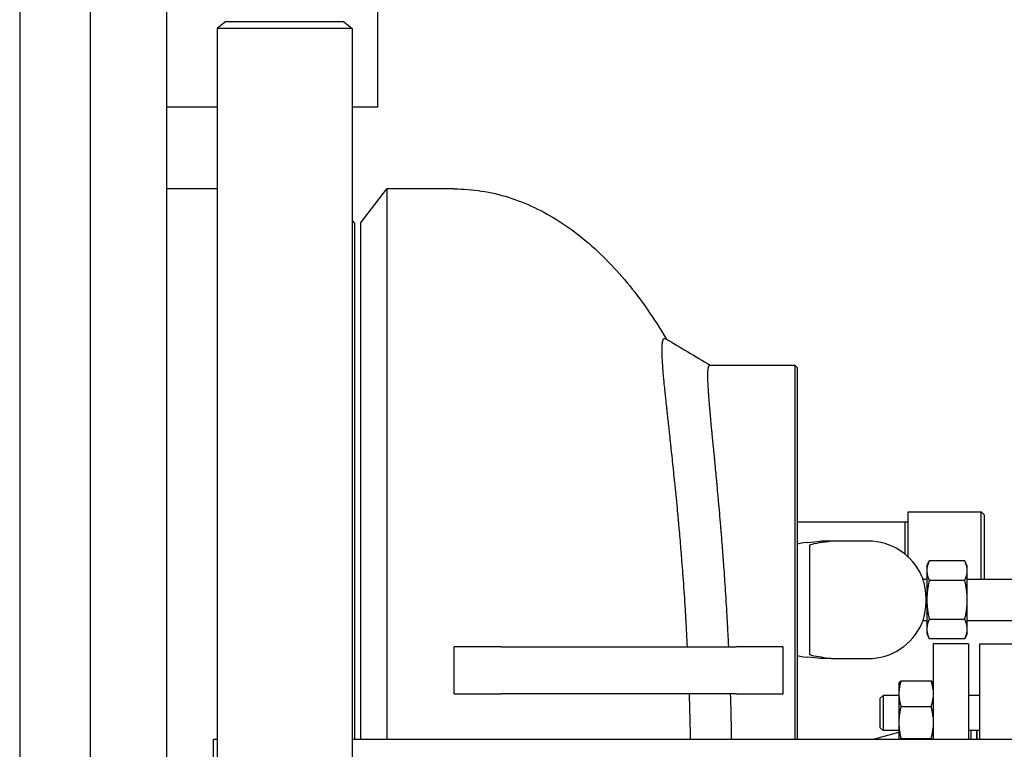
# Model space of a CAD drawing. Header units: inches. Extents: x 24 to 1128, y -58 to 748.
# Tile 674 of 679: x 724 to 745, y 670 to 686. Entities that reach past the tile are written whole.
import ezdxf

# ---------------------------------------------------------------- set-up
doc = ezdxf.new("R2010")
doc.units = ezdxf.units.IN
doc.header["$LTSCALE"] = 32
doc.header["$MEASUREMENT"] = 0
doc.layers.add('Visible (ANSI)', color=7, linetype='Continuous', lineweight=30)

msp = doc.modelspace()

# ---------------------------------------------------------------- linework, layer by layer
at = {"layer": 'Visible (ANSI)'}
for p, q in [((725.65563, 693.43978), (725.65563, 662.93978)), ((724.15563, 692.68978), (724.15563, 662.18978)), ((731.78063, 683.75228), (731.78063, 688.75228)), ((727.28063, 687.99978), (727.28063, 662.93978)), ((728.54563, 685.56478), (728.35813, 685.42091)), ((728.54563, 685.56478), (731.04563, 685.56478)), ((731.04563, 685.56478), (731.23313, 685.42091)), ((731.23313, 685.42091), (728.35813, 685.42091)), ((728.35813, 685.42091), (728.35813, 662.93978)), ((731.23313, 685.42091), (731.23313, 662.93978)), ((727.28063, 683.75228), (728.35813, 683.75228)), ((731.23313, 683.75228), (731.78063, 683.75228)), ((728.35813, 682.00228), (727.28063, 682.00228)), ((731.40563, 681.27228), (731.96578, 682.00228)), ((731.96578, 682.00228), (731.96578, 670.27978)), ((733.40563, 682.00228), (731.96578, 682.00228)), ((731.28063, 681.27728), (731.23313, 681.33918)), ((731.28063, 681.27728), (731.28063, 670.27978)), ((731.40563, 681.27228), (731.40563, 670.27978)), ((738.84493, 678.25228), (740.6499, 678.25228)), ((740.6499, 678.25228), (740.7124, 678.18978)), ((740.6499, 678.25227), (740.6499, 670.27976)), ((740.7124, 674.40888), (740.7124, 678.18977)), ((743.06187, 674.16929), (743.06187, 675.12728)), ((743.06187, 675.12728), (744.61937, 675.12728)), ((744.61937, 673.68978), (744.61937, 675.12728)), ((744.68187, 675.06478), (744.61937, 675.12728)), ((744.68187, 675.06478), (744.68187, 673.68978)), ((742.99937, 674.90978), (740.7124, 674.90978)), ((742.99937, 674.22346), (742.99937, 674.90978)), ((743.06187, 674.90814), (742.99937, 674.90978)), ((740.7124, 674.06527), (740.7124, 674.40889)), ((740.9624, 674.40523), (740.9624, 674.06527)), ((741.42547, 674.50228), (741.19915, 674.50228)), ((741.9624, 674.50228), (741.42547, 674.50228)), ((742.2124, 674.50228), (741.9624, 674.50228)), ((740.7124, 672.59431), (740.7124, 674.06527)), ((740.9624, 674.06527), (740.9624, 672.43929)), ((743.4624, 673.97128), (743.51427, 674.08251)), ((743.4624, 673.97128), (743.4624, 673.87495)), ((744.26954, 674.08251), (743.51427, 674.08251)), ((744.3214, 673.97128), (744.26954, 674.08251)), ((744.3214, 673.87495), (744.3214, 673.97128)), ((743.4624, 673.87495), (743.4624, 673.25228)), ((744.3214, 673.25228), (744.3214, 673.87495)), ((743.37958, 673.68978), (743.4624, 673.68978)), ((744.26954, 673.66739), (743.51427, 673.66739)), ((744.3214, 673.68978), (745.6881, 673.68978)), ((743.4624, 673.25228), (743.4624, 672.62961)), ((744.3214, 672.62961), (744.3214, 673.25228)), ((743.37958, 672.81478), (743.4624, 672.81478)), ((744.26954, 672.83716), (743.51427, 672.83716)), ((744.3214, 672.81478), (745.6881, 672.81478)), ((740.7124, 670.27976), (740.7124, 672.59428)), ((743.4624, 672.62961), (743.4624, 672.53328)), ((743.4624, 672.53328), (743.51427, 672.42205)), ((744.3214, 672.53328), (744.26954, 672.42205)), ((744.3214, 672.53328), (744.3214, 672.62961)), ((734.40563, 672.25228), (733.40563, 672.25228)), ((733.40563, 671.25228), (733.40563, 672.25228)), ((734.40563, 672.25228), (739.40563, 672.25228)), ((740.40563, 672.25228), (739.40563, 672.25228)), ((740.40563, 671.25228), (740.40563, 672.25228)), ((740.9624, 672.43929), (740.9624, 672.09933)), ((744.26954, 672.42205), (743.51427, 672.42205)), ((743.59563, 672.31228), (743.59563, 670.27978)), ((744.34563, 672.31228), (743.59563, 672.31228)), ((744.34563, 672.31228), (744.34563, 670.27978)), ((744.59063, 670.27978), (744.59063, 672.31228)), ((744.59063, 672.31228), (745.34063, 672.31228)), ((741.42547, 672.00228), (741.19915, 672.00228)), ((741.42547, 672.00228), (741.9624, 672.00228)), ((741.9624, 672.00228), (742.2124, 672.00228)), ((742.86663, 671.46827), (742.87228, 671.48039)), ((742.86663, 671.46827), (742.86663, 671.25488)), ((742.91172, 671.52642), (743.55555, 671.52642)), ((743.59563, 671.47899), (743.59498, 671.48039)), ((733.40563, 671.25228), (734.40563, 671.25228)), ((739.40563, 671.25228), (734.40563, 671.25228)), ((739.40563, 671.25228), (740.40563, 671.25228)), ((742.47063, 671.15577), (742.53313, 671.21827)), ((742.53313, 671.21827), (742.53313, 670.46827)), ((742.86663, 671.21827), (742.53313, 671.21827)), ((742.86663, 671.25488), (742.86663, 670.64177)), ((744.59063, 671.21827), (744.34563, 671.21827)), ((742.47063, 670.53077), (742.47063, 671.15577)), ((742.91172, 670.98334), (743.55555, 670.98334)), ((742.86663, 670.64177), (742.86663, 670.27978)), ((742.29739, 670.27978), (742.86663, 670.43215)), ((742.47063, 670.53077), (742.53313, 670.46827)), ((742.86663, 670.46827), (742.53313, 670.46827)), ((744.59063, 670.46827), (744.34563, 670.46827)), ((744.40563, 670.27978), (744.40563, 670.46827)), ((744.52563, 670.27978), (744.52563, 670.46827)), ((744.53063, 670.27978), (744.53063, 670.46827)), ((728.35813, 670.27978), (728.28063, 670.27978)), ((728.28063, 668.35978), (728.28063, 670.27978)), ((773.28063, 670.27978), (731.23313, 670.27978)), ((742.91172, 670.30019), (743.55555, 670.30019))]:
    msp.add_line(p, q, dxfattribs=at)
for start, end in [(23.578178, 90), (270, 336.421822)]:
    msp.add_arc((742.2124, 673.25228), 1.25, start, end, dxfattribs=at)
for centre, major_axis, start_param, end_param in [((742.7124, 674.43108), (2, 0), 2.67410629, 3.14159265), ((732.3124, 674.68218), (9.65, 0), 5.81569895, 5.88278829), ((742.7124, 672.07348), (-2, 0), 0, 0.46748636), ((732.3124, 671.82238), (-9.65, 0), 3.54198967, 3.60907902)]:
    msp.add_ellipse(centre, major_axis=major_axis, ratio=0.04782887, start_param=start_param, end_param=end_param, dxfattribs=at)
for points, knots in [([(733.40563, 682.00228), (733.79349, 682.00228), (734.18101, 681.94145), (734.93231, 681.70645), (735.29598, 681.53278), (735.98898, 681.08837), (736.31858, 680.81776), (736.94137, 680.19221), (737.23469, 679.83716), (737.65285, 679.23937), (737.79136, 679.02375), (737.92456, 678.79855)], [6.283185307, 6.283185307, 6.283185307, 6.283185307, 6.438327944, 6.438327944, 6.593470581, 6.593470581, 6.748613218, 6.748613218, 6.903755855, 6.903755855, 6.984951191, 6.984951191, 6.984951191, 6.984951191]), ([(738.36796, 672.25228), (738.35851, 672.44324), (738.34823, 672.63287), (738.33721, 672.82063), (738.3363, 672.83605), (738.33539, 672.85146), (738.33447, 672.86685), (738.32933, 672.95331), (738.32403, 673.03936), (738.31858, 673.12495), (738.31784, 673.13671), (738.31708, 673.14846), (738.31633, 673.16022), (738.31526, 673.17692), (738.31418, 673.19361), (738.31309, 673.2103), (738.29967, 673.41684), (738.28529, 673.62216), (738.27012, 673.82519), (738.26874, 673.84359), (738.26736, 673.86198), (738.26597, 673.88034), (738.25915, 673.97051), (738.25219, 674.06019), (738.24508, 674.14927), (738.24357, 674.1682), (738.24206, 674.1871), (738.24054, 674.20598), (738.23692, 674.25086), (738.23327, 674.29559), (738.22958, 674.34015), (738.2174, 674.48753), (738.20489, 674.63304), (738.19214, 674.77619), (738.19036, 674.79618), (738.18857, 674.81613), (738.18678, 674.83603), (738.18422, 674.86457), (738.18164, 674.89302), (738.17906, 674.92137), (738.17566, 674.95863), (738.17225, 674.99581), (738.16881, 675.03289), (738.16742, 675.04789), (738.16603, 675.06287), (738.16463, 675.07784), (738.16271, 675.09842), (738.16078, 675.11898), (738.15885, 675.13949), (738.14141, 675.32477), (738.12353, 675.50729), (738.10552, 675.68551), (738.1035, 675.70556), (738.10147, 675.72556), (738.09944, 675.74551), (738.09112, 675.82723), (738.08279, 675.908), (738.07448, 675.98767), (738.07247, 676.00696), (738.07046, 676.02618), (738.06845, 676.04533), (738.05343, 676.18845), (738.03849, 676.32792), (738.02389, 676.46265), (738.02053, 676.49372), (738.01716, 676.52466), (738.01381, 676.55544), (738.01362, 676.55715), (738.01344, 676.55887), (738.01325, 676.56059), (738.01148, 676.57682), (738.00972, 676.59301), (738.00795, 676.60915), (738.0001, 676.68105), (737.99231, 676.75204), (737.98463, 676.8219), (737.98279, 676.83861), (737.98096, 676.85527), (737.97913, 676.87186), (737.96678, 676.98413), (737.95474, 677.09331), (737.94322, 677.19859), (737.9417, 677.21248), (737.94019, 677.2263), (737.93869, 677.24005), (737.93586, 677.26598), (737.93306, 677.29165), (737.9303, 677.31707), (737.9289, 677.32997), (737.92751, 677.3428), (737.92613, 677.35556), (737.9192, 677.41952), (737.91253, 677.48178), (737.90615, 677.54218), (737.90498, 677.55326), (737.90382, 677.56427), (737.90267, 677.57521), (737.90007, 677.59995), (737.89752, 677.62437), (737.89503, 677.64845), (737.89396, 677.65876), (737.8929, 677.66901), (737.89186, 677.6792), (737.89155, 677.68217), (737.89125, 677.68514), (737.89094, 677.68811), (737.8853, 677.74313), (737.87992, 677.79678), (737.87484, 677.84887), (737.87399, 677.85764), (737.87314, 677.86637), (737.87231, 677.87506), (737.87007, 677.89823), (737.8679, 677.92107), (737.8658, 677.94358), (737.86508, 677.95135), (737.86436, 677.95908), (737.86365, 677.96677), (737.85872, 678.02023), (737.85419, 678.07176), (737.85013, 678.12104), (737.84968, 678.12649), (737.84924, 678.13192), (737.8488, 678.13731), (737.84698, 678.15975), (737.84525, 678.18169), (737.84364, 678.20313), (737.84331, 678.20744), (737.84299, 678.21173), (737.84268, 678.216), (737.83908, 678.26453), (737.83604, 678.3104), (737.8336, 678.35345), (737.83347, 678.35578), (737.83334, 678.35809), (737.83321, 678.3604), (737.83204, 678.38139), (737.83102, 678.4017), (737.83015, 678.42131), (737.83008, 678.42284), (737.83001, 678.42436), (737.82995, 678.42588), (737.82844, 678.46066), (737.8274, 678.49323), (737.82686, 678.52351), (737.82675, 678.52949), (737.82666, 678.53538), (737.8266, 678.54119), (737.82659, 678.54157), (737.82659, 678.54195), (737.82658, 678.54233), (737.82638, 678.56006), (737.82636, 678.57702), (737.82653, 678.59317), (737.82653, 678.59324), (737.82653, 678.59332), (737.82654, 678.5934), (737.82687, 678.62542), (737.82795, 678.65425), (737.82981, 678.67973), (737.82987, 678.68061), (737.82994, 678.68148), (737.83, 678.68235), (737.83089, 678.69408), (737.83194, 678.70509), (737.83317, 678.71535), (737.8333, 678.71652), (737.83345, 678.71767), (737.83359, 678.71881), (737.83615, 678.7393), (737.83941, 678.75674), (737.84338, 678.77105), (737.84376, 678.77245), (737.84416, 678.77381), (737.84456, 678.77514), (737.84632, 678.78104), (737.84822, 678.78634), (737.85024, 678.79106), (737.8508, 678.79235), (737.85136, 678.79361), (737.85194, 678.79481), (737.85651, 678.80442), (737.86169, 678.81122), (737.86747, 678.81523), (737.86843, 678.8159), (737.86941, 678.81649), (737.8704, 678.81701), (737.87278, 678.81823), (737.87525, 678.81902), (737.87781, 678.81937), (737.87902, 678.81953), (737.88024, 678.8196), (737.88149, 678.81957), (737.8821, 678.81955), (737.88271, 678.81952), (737.88333, 678.81946), (737.88797, 678.819), (737.89289, 678.81724), (737.89809, 678.81417)], [0.019985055, 0.019985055, 0.019985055, 0.019985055, 0.031060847, 0.031060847, 0.031060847, 0.031970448, 0.031970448, 0.031970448, 0.037079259, 0.037079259, 0.037079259, 0.037781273, 0.037781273, 0.037781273, 0.038778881, 0.038778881, 0.038778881, 0.051127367, 0.051127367, 0.051127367, 0.052246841, 0.052246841, 0.052246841, 0.057742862, 0.057742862, 0.057742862, 0.058910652, 0.058910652, 0.058910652, 0.061687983, 0.061687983, 0.061687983, 0.070874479, 0.070874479, 0.070874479, 0.072157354, 0.072157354, 0.072157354, 0.073997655, 0.073997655, 0.073997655, 0.076416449, 0.076416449, 0.076416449, 0.077395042, 0.077395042, 0.077395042, 0.078740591, 0.078740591, 0.078740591, 0.090891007, 0.090891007, 0.090891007, 0.092258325, 0.092258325, 0.092258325, 0.097860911, 0.097860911, 0.097860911, 0.099216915, 0.099216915, 0.099216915, 0.109348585, 0.109348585, 0.109348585, 0.111685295, 0.111685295, 0.111685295, 0.111815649, 0.111815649, 0.111815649, 0.113048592, 0.113048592, 0.113048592, 0.118540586, 0.118540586, 0.118540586, 0.119854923, 0.119854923, 0.119854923, 0.128751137, 0.128751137, 0.128751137, 0.129924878, 0.129924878, 0.129924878, 0.132137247, 0.132137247, 0.132137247, 0.133259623, 0.133259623, 0.133259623, 0.138885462, 0.138885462, 0.138885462, 0.139916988, 0.139916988, 0.139916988, 0.142248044, 0.142248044, 0.142248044, 0.143246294, 0.143246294, 0.143246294, 0.143537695, 0.143537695, 0.143537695, 0.148948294, 0.148948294, 0.148948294, 0.149859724, 0.149859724, 0.149859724, 0.152290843, 0.152290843, 0.152290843, 0.153129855, 0.153129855, 0.153129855, 0.158964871, 0.158964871, 0.158964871, 0.159610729, 0.159610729, 0.159610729, 0.162295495, 0.162295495, 0.162295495, 0.162835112, 0.162835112, 0.162835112, 0.168972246, 0.168972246, 0.168972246, 0.16930348, 0.16930348, 0.16930348, 0.172317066, 0.172317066, 0.172317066, 0.1725517, 0.1725517, 0.1725517, 0.177925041, 0.177925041, 0.177925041, 0.178985, 0.178985, 0.178985, 0.179054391, 0.179054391, 0.179054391, 0.182292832, 0.182292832, 0.182292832, 0.18230853, 0.18230853, 0.18230853, 0.188735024, 0.188735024, 0.188735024, 0.188956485, 0.188956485, 0.188956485, 0.191942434, 0.191942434, 0.191942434, 0.192280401, 0.192280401, 0.192280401, 0.198336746, 0.198336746, 0.198336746, 0.19892617, 0.19892617, 0.19892617, 0.201531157, 0.201531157, 0.201531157, 0.202247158, 0.202247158, 0.202247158, 0.207940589, 0.207940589, 0.207940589, 0.208890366, 0.208890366, 0.208890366, 0.211158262, 0.211158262, 0.211158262, 0.212225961, 0.212225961, 0.212225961, 0.212747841, 0.212747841, 0.212747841, 0.216658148, 0.216658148, 0.216658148, 0.216658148]), ([(739.24611, 672.25228), (739.23914, 672.40063), (739.23172, 672.54799), (739.22387, 672.69408), (739.22308, 672.70889), (739.22228, 672.72367), (739.22148, 672.73845), (739.21696, 672.82143), (739.21232, 672.904), (739.20755, 672.98611), (739.20689, 672.99739), (739.20623, 673.00867), (739.20557, 673.01994), (739.20463, 673.03595), (739.20369, 673.05195), (739.20274, 673.06794), (739.191, 673.26582), (739.1785, 673.46154), (739.16537, 673.65464), (739.16418, 673.67214), (739.16299, 673.68963), (739.16179, 673.70709), (739.15589, 673.79281), (739.14988, 673.87798), (739.14376, 673.96253), (739.14246, 673.98049), (739.14115, 673.99843), (739.13984, 674.01634), (739.13673, 674.05893), (739.13358, 674.10136), (739.13042, 674.14361), (739.11994, 674.28339), (739.1092, 674.42129), (739.09828, 674.55702), (739.09675, 674.57597), (739.09522, 674.59488), (739.09369, 674.61375), (739.09149, 674.64082), (739.08928, 674.66779), (739.08707, 674.69468), (739.08416, 674.73002), (739.08124, 674.76521), (739.07831, 674.80024), (739.07713, 674.81442), (739.07594, 674.82857), (739.07475, 674.84269), (739.07312, 674.86211), (739.07148, 674.88149), (739.06984, 674.90081), (739.05503, 675.07532), (739.04, 675.24584), (739.02497, 675.4117), (739.02328, 675.43037), (739.02159, 675.44897), (739.0199, 675.46752), (739.01297, 675.54351), (739.00605, 675.61849), (738.99915, 675.69239), (738.99749, 675.71028), (738.99582, 675.7281), (738.99415, 675.74586), (738.98172, 675.87857), (738.96939, 676.00772), (738.95735, 676.1327), (738.95458, 676.16152), (738.95182, 676.19014), (738.94907, 676.21854), (738.94892, 676.22012), (738.94876, 676.22171), (738.94861, 676.22329), (738.94716, 676.23827), (738.94572, 676.25318), (738.94428, 676.26803), (738.93787, 676.3342), (738.93155, 676.39917), (738.92536, 676.46285), (738.92388, 676.47809), (738.9224, 676.49326), (738.92093, 676.50835), (738.911, 676.61051), (738.9014, 676.70926), (738.89226, 676.80426), (738.89105, 676.8168), (738.88985, 676.82927), (738.88866, 676.84167), (738.88642, 676.86505), (738.88421, 676.8882), (738.88202, 676.9111), (738.88092, 676.92272), (738.87982, 676.93428), (738.87872, 676.94578), (738.87325, 677.00341), (738.86799, 677.05948), (738.86296, 677.11392), (738.86204, 677.1239), (738.86113, 677.13383), (738.86022, 677.1437), (738.85818, 677.166), (738.85617, 677.18802), (738.85421, 677.20976), (738.85337, 677.21906), (738.85254, 677.22832), (738.85171, 677.23752), (738.85147, 677.2402), (738.85123, 677.24289), (738.85099, 677.24556), (738.84656, 677.29526), (738.84235, 677.34346), (738.83842, 677.38995), (738.83776, 677.39778), (738.8371, 677.40556), (738.83646, 677.4133), (738.83473, 677.43393), (738.83306, 677.45422), (738.83145, 677.47417), (738.83089, 677.48105), (738.83035, 677.4879), (738.8298, 677.4947), (738.82603, 677.542), (738.82259, 677.5873), (738.81952, 677.63054), (738.81918, 677.63532), (738.81884, 677.64008), (738.81851, 677.64482), (738.81713, 677.6645), (738.81584, 677.68375), (738.81462, 677.70255), (738.81437, 677.70633), (738.81413, 677.71009), (738.81389, 677.71384), (738.81118, 677.75641), (738.80889, 677.79666), (738.80705, 677.83452), (738.80695, 677.83657), (738.80685, 677.8386), (738.80675, 677.84063), (738.80587, 677.85909), (738.8051, 677.87698), (738.80444, 677.89428), (738.80439, 677.89562), (738.80434, 677.89697), (738.80429, 677.89831), (738.80315, 677.92899), (738.80237, 677.9578), (738.80196, 677.9847), (738.80188, 677.99001), (738.80181, 677.99524), (738.80176, 678.0004), (738.80176, 678.00074), (738.80175, 678.00107), (738.80175, 678.00141), (738.8016, 678.01714), (738.80159, 678.03217), (738.80172, 678.04645), (738.80172, 678.04652), (738.80172, 678.04659), (738.80172, 678.04666), (738.80198, 678.075), (738.80279, 678.10048), (738.80418, 678.12304), (738.80423, 678.12382), (738.80427, 678.12459), (738.80432, 678.12537), (738.80498, 678.13576), (738.80577, 678.14552), (738.80668, 678.15465), (738.80678, 678.15568), (738.80688, 678.15671), (738.80699, 678.15772), (738.80889, 678.17595), (738.8113, 678.19157), (738.81423, 678.20456), (738.81451, 678.20582), (738.8148, 678.20706), (738.8151, 678.20828), (738.8164, 678.21364), (738.8178, 678.21852), (738.81929, 678.22291), (738.81971, 678.22412), (738.82012, 678.22529), (738.82055, 678.22642), (738.82393, 678.23543), (738.82777, 678.24209), (738.83206, 678.24639), (738.83277, 678.2471), (738.8335, 678.24776), (738.83424, 678.24834), (738.836, 678.24974), (738.83783, 678.25076), (738.83973, 678.25142), (738.84063, 678.25172), (738.84154, 678.25195), (738.84246, 678.25209), (738.84292, 678.25216), (738.84337, 678.25221), (738.84383, 678.25224), (738.84419, 678.25227), (738.84456, 678.25228), (738.84493, 678.25228)], [0.022082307, 0.022082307, 0.022082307, 0.022082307, 0.031060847, 0.031060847, 0.031060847, 0.031970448, 0.031970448, 0.031970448, 0.037079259, 0.037079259, 0.037079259, 0.037781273, 0.037781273, 0.037781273, 0.038778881, 0.038778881, 0.038778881, 0.051127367, 0.051127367, 0.051127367, 0.052246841, 0.052246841, 0.052246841, 0.057742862, 0.057742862, 0.057742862, 0.058910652, 0.058910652, 0.058910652, 0.061687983, 0.061687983, 0.061687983, 0.070874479, 0.070874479, 0.070874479, 0.072157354, 0.072157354, 0.072157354, 0.073997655, 0.073997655, 0.073997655, 0.076416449, 0.076416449, 0.076416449, 0.077395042, 0.077395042, 0.077395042, 0.078740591, 0.078740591, 0.078740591, 0.090891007, 0.090891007, 0.090891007, 0.092258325, 0.092258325, 0.092258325, 0.097860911, 0.097860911, 0.097860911, 0.099216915, 0.099216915, 0.099216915, 0.109348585, 0.109348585, 0.109348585, 0.111685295, 0.111685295, 0.111685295, 0.111815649, 0.111815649, 0.111815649, 0.113048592, 0.113048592, 0.113048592, 0.118540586, 0.118540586, 0.118540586, 0.119854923, 0.119854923, 0.119854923, 0.128751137, 0.128751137, 0.128751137, 0.129924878, 0.129924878, 0.129924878, 0.132137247, 0.132137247, 0.132137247, 0.133259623, 0.133259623, 0.133259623, 0.138885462, 0.138885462, 0.138885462, 0.139916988, 0.139916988, 0.139916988, 0.142248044, 0.142248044, 0.142248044, 0.143246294, 0.143246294, 0.143246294, 0.143537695, 0.143537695, 0.143537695, 0.148948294, 0.148948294, 0.148948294, 0.149859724, 0.149859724, 0.149859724, 0.152290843, 0.152290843, 0.152290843, 0.153129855, 0.153129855, 0.153129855, 0.158964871, 0.158964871, 0.158964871, 0.159610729, 0.159610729, 0.159610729, 0.162295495, 0.162295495, 0.162295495, 0.162835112, 0.162835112, 0.162835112, 0.168972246, 0.168972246, 0.168972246, 0.16930348, 0.16930348, 0.16930348, 0.172317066, 0.172317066, 0.172317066, 0.1725517, 0.1725517, 0.1725517, 0.177925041, 0.177925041, 0.177925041, 0.178985, 0.178985, 0.178985, 0.179054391, 0.179054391, 0.179054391, 0.182292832, 0.182292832, 0.182292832, 0.18230853, 0.18230853, 0.18230853, 0.188735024, 0.188735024, 0.188735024, 0.188956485, 0.188956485, 0.188956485, 0.191942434, 0.191942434, 0.191942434, 0.192280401, 0.192280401, 0.192280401, 0.198336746, 0.198336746, 0.198336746, 0.19892617, 0.19892617, 0.19892617, 0.201531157, 0.201531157, 0.201531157, 0.202247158, 0.202247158, 0.202247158, 0.207940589, 0.207940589, 0.207940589, 0.208890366, 0.208890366, 0.208890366, 0.211158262, 0.211158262, 0.211158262, 0.212225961, 0.212225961, 0.212225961, 0.212747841, 0.212747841, 0.212747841, 0.213159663, 0.213159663, 0.213159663, 0.213159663]), ([(741.42547, 674.50228), (741.40381, 674.4984), (741.38079, 674.49454), (741.27926, 674.47814), (741.19474, 674.46601), (741.04183, 674.44057), (740.97599, 674.42702), (740.96426, 674.41374)], [17.2484823, 17.2484823, 17.2484823, 17.2484823, 17.85463169, 17.85463169, 19.83036193, 19.83036193, 22.11077744, 22.11077744, 22.11077744, 22.11077744]), ([(743.35808, 672.75227), (743.35807, 672.75227), (743.35894, 672.75466), (743.36443, 672.76969), (743.37205, 672.79065), (743.39055, 672.84986), (743.40107, 672.88689), (743.41875, 672.96527), (743.4261, 673.00406), (743.43694, 673.08068), (743.44082, 673.11737), (743.44477, 673.17749), (743.44575, 673.20008), (743.44658, 673.24216), (743.44659, 673.26156), (743.44578, 673.30355), (743.44482, 673.32604), (743.44095, 673.38568), (743.43715, 673.42203), (743.42411, 673.51521), (743.41303, 673.56794), (743.39016, 673.65767), (743.37859, 673.69366), (743.36259, 673.7405), (743.35805, 673.75228), (743.35805, 673.75228)], [-4.03199162, -4.03199162, -4.03199162, -4.03199162, -3.81544401, -3.81544401, -3.35217215, -3.35217215, -2.91184865, -2.91184865, -2.55968512, -2.55968512, -2.26519631, -2.26519631, -2.09159244, -2.09159244, -1.94379012, -1.94379012, -1.77097383, -1.77097383, -1.47957888, -1.47957888, -0.98632316, -0.98632316, -0.47831547, -0.47831547, 0, 0, 0, 0]), ([(740.96426, 672.09082), (740.97094, 672.08326), (740.99509, 672.0757), (741.12138, 672.04743), (741.29627, 672.02542), (741.42547, 672.00228)], [0.22095063, 0.22095063, 0.22095063, 0.22095063, 1.42788574, 1.42788574, 4.83429174, 4.83429174, 4.83429174, 4.83429174]), ([(738.43359, 670.27977), (738.43095, 670.43517), (738.42772, 670.59021), (738.4239, 670.74486), (738.42373, 670.75186), (738.42355, 670.75885), (738.42338, 670.76584), (738.42073, 670.87164), (738.41781, 670.97725), (738.41462, 671.08262), (738.41436, 671.09114), (738.4141, 671.09966), (738.41384, 671.10818), (738.41281, 671.14183), (738.41175, 671.17545), (738.41066, 671.20905)], [0.9824066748, 0.9824066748, 0.9824066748, 0.9824066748, 0.9911883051, 0.9911883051, 0.9911883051, 0.9915853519, 0.9915853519, 0.9915853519, 0.9975944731, 0.9975944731, 0.9975944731, 0.9980803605, 0.9980803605, 0.9980803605, 1, 1, 1, 1]), ([(739.30846, 670.27978), (739.30621, 670.41858), (739.30352, 670.55712), (739.30038, 670.69529), (739.30023, 670.70204), (739.30008, 670.70879), (739.29992, 670.71555), (739.29757, 670.81773), (739.29497, 670.91972), (739.29215, 671.02144), (739.29192, 671.02966), (739.29169, 671.03789), (739.29145, 671.04611), (739.29054, 671.07859), (739.2896, 671.11105), (739.28863, 671.14348)], [0.9830656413, 0.9830656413, 0.9830656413, 0.9830656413, 0.9911883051, 0.9911883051, 0.9911883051, 0.9915853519, 0.9915853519, 0.9915853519, 0.9975944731, 0.9975944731, 0.9975944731, 0.9980803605, 0.9980803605, 0.9980803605, 1, 1, 1, 1])]:
    msp.add_open_spline(points, degree=3, knots=knots, dxfattribs=at)
for points in [[(737.89809, 678.81417), (738.21555, 678.62685), (738.53294, 678.43957), (738.85044, 678.25228)], [(740.96426, 674.41374), (740.96298, 674.41229), (740.9624, 674.40945), (740.9624, 674.40523)], [(740.9624, 672.09933), (740.9624, 672.09511), (740.96298, 672.09228), (740.96426, 672.09082)], [(738.41066, 671.20905), (738.4102, 671.22346), (738.40972, 671.23787), (738.40925, 671.25228)], [(739.28863, 671.14348), (739.28756, 671.17977), (739.28645, 671.21603), (739.28531, 671.25228)]]:
    msp.add_open_spline(points, degree=3, dxfattribs=at)
for points, weights in [([(743.51427, 674.08251), (743.4624, 673.97128), (743.4624, 673.87495)], [1, 1.0379548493, 1]), ([(744.3214, 673.87495), (744.3214, 673.97128), (744.26954, 674.08251)], [1, 1.0379548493, 1]), ([(743.4624, 673.87495), (743.4624, 673.77862), (743.51427, 673.66739)], [1, 1.0379548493, 1]), ([(744.26954, 673.66739), (744.3214, 673.77862), (744.3214, 673.87495)], [1, 1.0379548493, 1]), ([(743.51427, 673.66739), (743.4624, 673.44494), (743.4624, 673.25228)], [1, 1.0379548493, 1]), ([(744.3214, 673.25228), (744.3214, 673.44494), (744.26954, 673.66739)], [1, 1.0379548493, 1]), ([(743.4624, 673.25228), (743.4624, 673.05962), (743.51427, 672.83716)], [1, 1.0379548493, 1]), ([(744.26954, 672.83716), (744.3214, 673.05962), (744.3214, 673.25228)], [1, 1.0379548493, 1]), ([(743.51427, 672.83716), (743.4624, 672.72594), (743.4624, 672.62961)], [1, 1.0379548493, 1]), ([(744.3214, 672.62961), (744.3214, 672.72594), (744.26954, 672.83716)], [1, 1.0379548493, 1]), ([(743.4624, 672.62961), (743.4624, 672.53328), (743.51427, 672.42205)], [1, 1.0379548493, 1]), ([(744.26954, 672.42205), (744.3214, 672.53328), (744.3214, 672.62961)], [1, 1.0379548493, 1]), ([(742.91172, 671.52642), (742.86663, 671.3809), (742.86663, 671.25488)], [1, 1.0379548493, 1]), ([(742.87228, 671.48039), (742.88235, 671.50197), (742.91172, 671.52642)], [1.0174265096, 1.0244025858, 1]), ([(743.55555, 671.52642), (743.58492, 671.50197), (743.59498, 671.48039)], [1, 1.0244025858, 1.0174265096]), ([(743.59563, 671.34238), (743.58586, 671.42857), (743.55555, 671.52642)], [1.01693131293, 1.02520879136, 1]), ([(742.86663, 671.25488), (742.86663, 671.12886), (742.91172, 670.98334)], [1, 1.0379548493, 1]), ([(742.91172, 670.98334), (742.86663, 670.80029), (742.86663, 670.64177)], [1, 1.0379548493, 1]), ([(743.55555, 670.98334), (743.58586, 671.0812), (743.59563, 671.16739)], [1, 1.02520879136, 1.01693131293]), ([(743.59563, 670.75183), (743.58586, 670.86026), (743.55555, 670.98334)], [1.01693131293, 1.02520879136, 1]), ([(742.86663, 670.64177), (742.86663, 670.48324), (742.91172, 670.30019)], [1, 1.0379548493, 1]), ([(743.55555, 670.30019), (743.58586, 670.42328), (743.59563, 670.53171)], [1, 1.02520879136, 1.01693131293]), ([(742.91172, 670.30019), (742.89905, 670.28965), (742.89008, 670.27978)], [1, 1.01038094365, 1.0150833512]), ([(743.57719, 670.27978), (743.56821, 670.28965), (743.55555, 670.30019)], [1.0150833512, 1.01038094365, 1])]:
    msp.add_rational_spline(points, weights, degree=2, dxfattribs=at)

doc.saveas('drawing.dxf')
